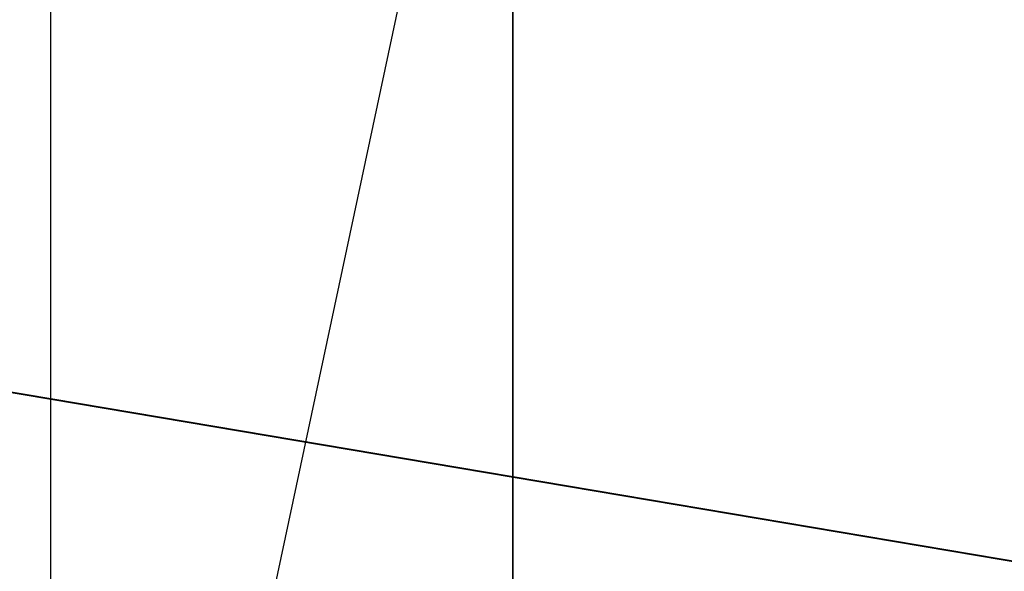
# Model space of a CAD drawing. Extents: x 0 to 80, y 0 to 80.
# Tile 553 of 656: x 9.5908 to 9.6463, y 35.3601 to 35.3912. Entities that reach past the tile are written whole.
import ezdxf

# ---------------------------------------------------------------- set-up
doc = ezdxf.new("R2010")
doc.units = 0
doc.header["$LTSCALE"] = 25.4
doc.layers.get('0').update_dxf_attribs({"color": 13, "linetype": 'CONTINUOUS'})

# ---------------------------------------------------------------- blocks, each defined once
blk = doc.blocks.new('ORBIT-I-KINKIET-20-7806-78')
at = {"color": 7}
for p, q in [((26.402742, 35.64608, 302.383881), (25.678438, 35.76836, 302.75235)), ((26.402742, 35.64608, 302.383881), (25.678438, 35.76836, 302.75235)), ((26.015203, 35.76836, 345.043549), (25.989166, 35.64608, 344.976257)), ((25.989166, 35.76836, 344.976257), (25.989166, 35.64608, 344.976257)), ((26.015203, 35.64608, 345.043549), (26.015203, 35.76836, 345.043549))]:
    blk.add_line(p, q, dxfattribs=at)
mesh = blk.add_polyface(dxfattribs=at)
corners = [(26.402742, 35.64608, 302.383881), (25.678438, 35.76836, 302.75235), (26.402742, 35.76836, 302.383881)]
mesh.append_faces([[corners[k] for k in face] for face in [(0, 1, 2)]], dxfattribs={"color": 7})
mesh = blk.add_polyface(dxfattribs=at)
corners = [(26.402742, 35.64608, 302.383881), (25.678438, 35.64608, 302.75235), (25.678438, 35.76836, 302.75235)]
mesh.append_faces([[corners[k] for k in face] for face in [(0, 1, 2)]], dxfattribs={"color": 7})
mesh = blk.add_polyface(dxfattribs=at)
corners = [(26.015203, 35.76836, 345.043549), (26.015203, 35.64608, 345.043549), (26.13513, 35.76836, 345.893158)]
mesh.append_faces([[corners[k] for k in face] for face in [(0, 1, 2)]], dxfattribs={"color": 7})
mesh = blk.add_polyface(dxfattribs=at)
corners = [(26.13513, 35.76836, 345.893158), (26.015203, 35.64608, 345.043549), (26.13513, 35.64608, 345.893158)]
mesh.append_faces([[corners[k] for k in face] for face in [(0, 1, 2)]], dxfattribs={"color": 7})

msp = doc.modelspace()

# ---------------------------------------------------------------- block references
at = {"color": 0}
msp.add_blockref('ORBIT-I-KINKIET-20-7806-78', (-16.396614, -0.346078, -57.5), dxfattribs=at)

doc.saveas('drawing.dxf')
